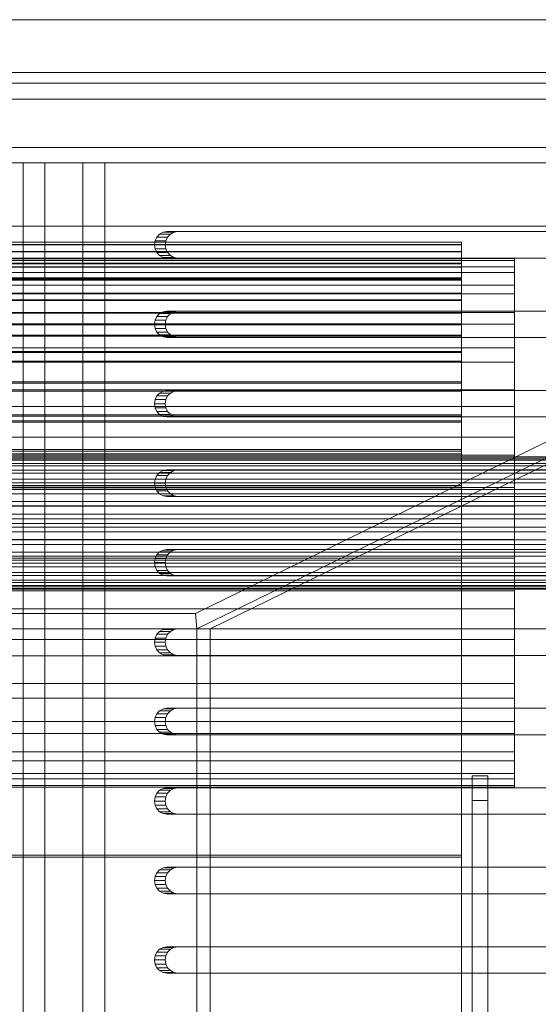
# Model space of a CAD drawing. Header units: millimetres. Extents: x -4738 to 65662, y -68080 to 6847.
# Tile 748 of 1056: x 27617 to 27715, y -17951 to -17765. Entities that reach past the tile are written whole.
import ezdxf

# ---------------------------------------------------------------- set-up
doc = ezdxf.new("R2010")
doc.units = ezdxf.units.MM
doc.layers.add('superior_bajante_movil', color=7, linetype='Continuous', lineweight=0)
doc.layers.add('superior_C09', color=7, linetype='Continuous', lineweight=0)

msp = doc.modelspace()

# ---------------------------------------------------------------- linework, layer by layer
at = {"layer": 'superior_bajante_movil'}
for p, q in [((28352.55, -17765), (26849.041, -17765)), ((26850.067, -17765), (28353.576, -17765)), ((26833.309, -17775), (28336.817, -17775)), ((28350.498, -17775), (26846.989, -17775)), ((26849.041, -17777), (28352.55, -17777)), ((26850.067, -17777), (28353.576, -17777)), ((26850.067, -17780), (28353.576, -17780)), ((27830.588, -17780), (27078.834, -17780)), ((27080.886, -17780), (27832.64, -17780)), ((27082.939, -17780), (27834.693, -17780)), ((27836.745, -17780), (27084.991, -17780)), ((27829.98, -17789.103), (27078.226, -17789.103)), ((27649.801, -17877.103), (27829.98, -17789.103)), ((27829.562, -17792), (27077.808, -17792)), ((27078.492, -17792), (27830.246, -17792)), ((27078.834, -17792), (27830.588, -17792)), ((27834.693, -17792), (27082.939, -17792)), ((27628.554, -17792), (27617.278, -17792)), ((27617.278, -17792), (27617.278, -18168)), ((27621.382, -17792), (27617.278, -17792)), ((27621.382, -18168), (27621.382, -17792)), ((27621.382, -17792), (27632.659, -17792)), ((27628.554, -18168), (27628.554, -17792)), ((27632.659, -17792), (27628.554, -17792)), ((27632.659, -17792), (27632.659, -18168)), ((27650.067, -17880), (27830.246, -17792)), ((27832.777, -17792), (27652.598, -17880)), ((27077.808, -17804), (27829.562, -17804)), ((27830.588, -17804), (27078.834, -17804)), ((27644.405, -17805), (27643.679, -17805.122)), ((27644.405, -17805), (27646.457, -17805)), ((27780.66, -17805), (27644.405, -17805)), ((27645.731, -17805.122), (27646.457, -17805)), ((27646.457, -17805), (27782.712, -17805)), ((27642.171, -17806.727), (27642.056, -17807.5)), ((27642.504, -17806.031), (27642.171, -17806.727)), ((27642.171, -17806.727), (27644.223, -17806.727)), ((27643.024, -17805.477), (27642.504, -17806.031)), ((27642.504, -17806.031), (27644.556, -17806.031)), ((27643.679, -17805.122), (27643.024, -17805.477)), ((27643.024, -17805.477), (27645.076, -17805.477)), ((27643.679, -17805.122), (27645.731, -17805.122)), ((27644.108, -17807.5), (27644.223, -17806.727)), ((27644.223, -17806.727), (27644.556, -17806.031)), ((27644.556, -17806.031), (27645.076, -17805.477)), ((27645.076, -17805.477), (27645.731, -17805.122)), ((27642.056, -17807.5), (27642.171, -17808.273)), ((27642.056, -17807.5), (27644.108, -17807.5)), ((27642.171, -17808.273), (27642.504, -17808.969)), ((27642.171, -17808.273), (27644.223, -17808.273)), ((27644.223, -17808.273), (27644.108, -17807.5)), ((27644.556, -17808.969), (27644.223, -17808.273)), ((27642.504, -17808.969), (27643.024, -17809.523)), ((27642.504, -17808.969), (27644.556, -17808.969)), ((27643.024, -17809.523), (27643.679, -17809.878)), ((27643.024, -17809.523), (27645.076, -17809.523)), ((27643.679, -17809.878), (27644.405, -17810)), ((27643.679, -17809.878), (27645.731, -17809.878)), ((27646.457, -17810), (27644.405, -17810)), ((27644.405, -17810), (27780.66, -17810)), ((27645.076, -17809.523), (27644.556, -17808.969)), ((27645.731, -17809.878), (27645.076, -17809.523)), ((27646.457, -17810), (27645.731, -17809.878)), ((27782.712, -17810), (27646.457, -17810)), ((27642.171, -17821.727), (27642.056, -17822.5)), ((27642.504, -17821.031), (27642.171, -17821.727)), ((27642.171, -17821.727), (27644.223, -17821.727)), ((27643.024, -17820.477), (27642.504, -17821.031)), ((27642.504, -17821.031), (27644.556, -17821.031)), ((27643.679, -17820.122), (27643.024, -17820.477)), ((27643.024, -17820.477), (27645.076, -17820.477)), ((27644.405, -17820), (27643.679, -17820.122)), ((27643.679, -17820.122), (27645.731, -17820.122)), ((27644.108, -17822.5), (27644.223, -17821.727)), ((27644.223, -17821.727), (27644.556, -17821.031)), ((27644.405, -17820), (27646.457, -17820)), ((27780.66, -17820), (27644.405, -17820)), ((27644.556, -17821.031), (27645.076, -17820.477)), ((27645.076, -17820.477), (27645.731, -17820.122)), ((27645.731, -17820.122), (27646.457, -17820)), ((27646.457, -17820), (27782.712, -17820)), ((27642.056, -17822.5), (27642.171, -17823.273)), ((27642.056, -17822.5), (27644.108, -17822.5)), ((27642.171, -17823.273), (27642.504, -17823.969)), ((27642.171, -17823.273), (27644.223, -17823.273)), ((27644.223, -17823.273), (27644.108, -17822.5)), ((27644.556, -17823.969), (27644.223, -17823.273)), ((27642.504, -17823.969), (27643.024, -17824.523)), ((27642.504, -17823.969), (27644.556, -17823.969)), ((27643.024, -17824.523), (27643.679, -17824.878)), ((27643.024, -17824.523), (27645.076, -17824.523)), ((27643.679, -17824.878), (27644.405, -17825)), ((27643.679, -17824.878), (27645.731, -17824.878)), ((27646.457, -17825), (27644.405, -17825)), ((27644.405, -17825), (27780.66, -17825)), ((27645.076, -17824.523), (27644.556, -17823.969)), ((27645.731, -17824.878), (27645.076, -17824.523)), ((27646.457, -17825), (27645.731, -17824.878)), ((27782.712, -17825), (27646.457, -17825)), ((27642.504, -17836.031), (27642.171, -17836.727)), ((27643.024, -17835.477), (27642.504, -17836.031)), ((27642.504, -17836.031), (27644.556, -17836.031)), ((27643.679, -17835.122), (27643.024, -17835.477)), ((27643.024, -17835.477), (27645.076, -17835.477)), ((27644.405, -17835), (27643.679, -17835.122)), ((27643.679, -17835.122), (27645.731, -17835.122)), ((27644.223, -17836.727), (27644.556, -17836.031)), ((27644.405, -17835), (27646.457, -17835)), ((27780.66, -17835), (27644.405, -17835)), ((27644.556, -17836.031), (27645.076, -17835.477)), ((27645.076, -17835.477), (27645.731, -17835.122)), ((27645.731, -17835.122), (27646.457, -17835)), ((27646.457, -17835), (27782.712, -17835)), ((27642.171, -17836.727), (27642.056, -17837.5)), ((27642.056, -17837.5), (27642.171, -17838.273)), ((27642.056, -17837.5), (27644.108, -17837.5)), ((27642.171, -17836.727), (27644.223, -17836.727)), ((27642.171, -17838.273), (27642.504, -17838.969)), ((27642.171, -17838.273), (27644.223, -17838.273)), ((27644.108, -17837.5), (27644.223, -17836.727)), ((27644.223, -17838.273), (27644.108, -17837.5)), ((27644.556, -17838.969), (27644.223, -17838.273)), ((27642.504, -17838.969), (27643.024, -17839.523)), ((27642.504, -17838.969), (27644.556, -17838.969)), ((27643.024, -17839.523), (27643.679, -17839.878)), ((27643.024, -17839.523), (27645.076, -17839.523)), ((27643.679, -17839.878), (27644.405, -17840)), ((27643.679, -17839.878), (27645.731, -17839.878)), ((27646.457, -17840), (27644.405, -17840)), ((27644.405, -17840), (27780.66, -17840)), ((27645.076, -17839.523), (27644.556, -17838.969)), ((27645.731, -17839.878), (27645.076, -17839.523)), ((27646.457, -17840), (27645.731, -17839.878)), ((27782.712, -17840), (27646.457, -17840)), ((27642.504, -17851.031), (27642.171, -17851.727)), ((27643.024, -17850.477), (27642.504, -17851.031)), ((27642.504, -17851.031), (27644.556, -17851.031)), ((27643.679, -17850.122), (27643.024, -17850.477)), ((27643.024, -17850.477), (27645.076, -17850.477)), ((27644.405, -17850), (27643.679, -17850.122)), ((27643.679, -17850.122), (27645.731, -17850.122)), ((27644.223, -17851.727), (27644.556, -17851.031)), ((27644.405, -17850), (27646.457, -17850)), ((27780.66, -17850), (27644.405, -17850)), ((27644.556, -17851.031), (27645.076, -17850.477)), ((27645.076, -17850.477), (27645.731, -17850.122)), ((27645.731, -17850.122), (27646.457, -17850)), ((27646.457, -17850), (27782.712, -17850)), ((27642.171, -17851.727), (27642.056, -17852.5)), ((27642.056, -17852.5), (27642.171, -17853.273)), ((27642.056, -17852.5), (27644.108, -17852.5)), ((27642.171, -17851.727), (27644.223, -17851.727)), ((27642.171, -17853.273), (27642.504, -17853.969)), ((27642.171, -17853.273), (27644.223, -17853.273)), ((27644.108, -17852.5), (27644.223, -17851.727)), ((27644.223, -17853.273), (27644.108, -17852.5)), ((27644.556, -17853.969), (27644.223, -17853.273)), ((27642.504, -17853.969), (27643.024, -17854.523)), ((27642.504, -17853.969), (27644.556, -17853.969)), ((27643.024, -17854.523), (27643.679, -17854.878)), ((27643.024, -17854.523), (27645.076, -17854.523)), ((27643.679, -17854.878), (27644.405, -17855)), ((27643.679, -17854.878), (27645.731, -17854.878)), ((27646.457, -17855), (27644.405, -17855)), ((27644.405, -17855), (27780.66, -17855)), ((27645.076, -17854.523), (27644.556, -17853.969)), ((27645.731, -17854.878), (27645.076, -17854.523)), ((27646.457, -17855), (27645.731, -17854.878)), ((27782.712, -17855), (27646.457, -17855)), ((27642.504, -17866.031), (27642.171, -17866.727)), ((27643.024, -17865.477), (27642.504, -17866.031)), ((27642.504, -17866.031), (27644.556, -17866.031)), ((27643.679, -17865.122), (27643.024, -17865.477)), ((27643.024, -17865.477), (27645.076, -17865.477)), ((27644.405, -17865), (27643.679, -17865.122)), ((27643.679, -17865.122), (27645.731, -17865.122)), ((27644.223, -17866.727), (27644.556, -17866.031)), ((27644.405, -17865), (27646.457, -17865)), ((27780.66, -17865), (27644.405, -17865)), ((27644.556, -17866.031), (27645.076, -17865.477)), ((27645.076, -17865.477), (27645.731, -17865.122)), ((27645.731, -17865.122), (27646.457, -17865)), ((27646.457, -17865), (27782.712, -17865)), ((27642.171, -17866.727), (27642.056, -17867.5)), ((27642.056, -17867.5), (27642.171, -17868.273)), ((27642.056, -17867.5), (27644.108, -17867.5)), ((27642.171, -17866.727), (27644.223, -17866.727)), ((27644.108, -17867.5), (27644.223, -17866.727)), ((27644.223, -17868.273), (27644.108, -17867.5)), ((27642.171, -17868.273), (27642.504, -17868.969)), ((27642.171, -17868.273), (27644.223, -17868.273)), ((27642.504, -17868.969), (27643.024, -17869.523)), ((27642.504, -17868.969), (27644.556, -17868.969)), ((27643.024, -17869.523), (27643.679, -17869.878)), ((27643.024, -17869.523), (27645.076, -17869.523)), ((27643.679, -17869.878), (27644.405, -17870)), ((27643.679, -17869.878), (27645.731, -17869.878)), ((27644.556, -17868.969), (27644.223, -17868.273)), ((27646.457, -17870), (27644.405, -17870)), ((27644.405, -17870), (27780.66, -17870)), ((27645.076, -17869.523), (27644.556, -17868.969)), ((27645.731, -17869.878), (27645.076, -17869.523)), ((27646.457, -17870), (27645.731, -17869.878)), ((27782.712, -17870), (27646.457, -17870)), ((27349.801, -17877.103), (27649.801, -17877.103)), ((27650.067, -17880), (27649.801, -17877.103)), ((27650.067, -17880), (27350.067, -17880)), ((27642.504, -17881.031), (27642.171, -17881.727)), ((27643.024, -17880.477), (27642.504, -17881.031)), ((27642.504, -17881.031), (27644.556, -17881.031)), ((27643.679, -17880.122), (27643.024, -17880.477)), ((27643.024, -17880.477), (27645.076, -17880.477)), ((27644.405, -17880), (27643.679, -17880.122)), ((27643.679, -17880.122), (27645.731, -17880.122)), ((27644.223, -17881.727), (27644.556, -17881.031)), ((27644.405, -17880), (27646.457, -17880)), ((27780.66, -17880), (27644.405, -17880)), ((27644.556, -17881.031), (27645.076, -17880.477)), ((27645.076, -17880.477), (27645.731, -17880.122)), ((27645.731, -17880.122), (27646.457, -17880)), ((27646.457, -17880), (27782.712, -17880)), ((27650.067, -18080), (27650.067, -17880)), ((27650.067, -17880), (27652.598, -17880)), ((27652.598, -17880), (27652.598, -18080)), ((27642.171, -17881.727), (27642.056, -17882.5)), ((27642.056, -17882.5), (27642.171, -17883.273)), ((27642.056, -17882.5), (27644.108, -17882.5)), ((27642.171, -17881.727), (27644.223, -17881.727)), ((27644.108, -17882.5), (27644.223, -17881.727)), ((27644.223, -17883.273), (27644.108, -17882.5)), ((27642.171, -17883.273), (27642.504, -17883.969)), ((27642.171, -17883.273), (27644.223, -17883.273)), ((27642.504, -17883.969), (27643.024, -17884.523)), ((27642.504, -17883.969), (27644.556, -17883.969)), ((27643.024, -17884.523), (27643.679, -17884.878)), ((27643.024, -17884.523), (27645.076, -17884.523)), ((27643.679, -17884.878), (27644.405, -17885)), ((27643.679, -17884.878), (27645.731, -17884.878)), ((27644.556, -17883.969), (27644.223, -17883.273)), ((27645.076, -17884.523), (27644.556, -17883.969)), ((27645.731, -17884.878), (27645.076, -17884.523)), ((27646.457, -17885), (27645.731, -17884.878)), ((27646.457, -17885), (27644.405, -17885)), ((27644.405, -17885), (27780.66, -17885)), ((27782.712, -17885), (27646.457, -17885)), ((27642.504, -17896.031), (27642.171, -17896.727)), ((27643.024, -17895.477), (27642.504, -17896.031)), ((27642.504, -17896.031), (27644.556, -17896.031)), ((27643.679, -17895.122), (27643.024, -17895.477)), ((27643.024, -17895.477), (27645.076, -17895.477)), ((27644.405, -17895), (27643.679, -17895.122)), ((27643.679, -17895.122), (27645.731, -17895.122)), ((27644.223, -17896.727), (27644.556, -17896.031)), ((27644.405, -17895), (27646.457, -17895)), ((27780.66, -17895), (27644.405, -17895)), ((27644.556, -17896.031), (27645.076, -17895.477)), ((27645.076, -17895.477), (27645.731, -17895.122)), ((27645.731, -17895.122), (27646.457, -17895)), ((27646.457, -17895), (27782.712, -17895)), ((27642.171, -17896.727), (27642.056, -17897.5)), ((27642.056, -17897.5), (27642.171, -17898.273)), ((27642.056, -17897.5), (27644.108, -17897.5)), ((27642.171, -17896.727), (27644.223, -17896.727)), ((27644.108, -17897.5), (27644.223, -17896.727)), ((27644.223, -17898.273), (27644.108, -17897.5)), ((27642.171, -17898.273), (27642.504, -17898.969)), ((27642.171, -17898.273), (27644.223, -17898.273)), ((27642.504, -17898.969), (27643.024, -17899.523)), ((27642.504, -17898.969), (27644.556, -17898.969)), ((27643.024, -17899.523), (27643.679, -17899.878)), ((27643.024, -17899.523), (27645.076, -17899.523)), ((27644.556, -17898.969), (27644.223, -17898.273)), ((27645.076, -17899.523), (27644.556, -17898.969)), ((27645.731, -17899.878), (27645.076, -17899.523)), ((27643.679, -17899.878), (27644.405, -17900)), ((27643.679, -17899.878), (27645.731, -17899.878)), ((27646.457, -17900), (27644.405, -17900)), ((27644.405, -17900), (27780.66, -17900)), ((27646.457, -17900), (27645.731, -17899.878)), ((27782.712, -17900), (27646.457, -17900)), ((27643.024, -17910.477), (27642.504, -17911.031)), ((27643.679, -17910.122), (27643.024, -17910.477)), ((27643.024, -17910.477), (27645.076, -17910.477)), ((27644.405, -17910), (27643.679, -17910.122)), ((27643.679, -17910.122), (27645.731, -17910.122)), ((27644.405, -17910), (27646.457, -17910)), ((27780.66, -17910), (27644.405, -17910)), ((27644.556, -17911.031), (27645.076, -17910.477)), ((27645.076, -17910.477), (27645.731, -17910.122)), ((27645.731, -17910.122), (27646.457, -17910)), ((27646.457, -17910), (27782.712, -17910)), ((27642.171, -17911.727), (27642.056, -17912.5)), ((27642.056, -17912.5), (27642.171, -17913.273)), ((27642.056, -17912.5), (27644.108, -17912.5)), ((27642.504, -17911.031), (27642.171, -17911.727)), ((27642.171, -17911.727), (27644.223, -17911.727)), ((27642.504, -17911.031), (27644.556, -17911.031)), ((27644.108, -17912.5), (27644.223, -17911.727)), ((27644.223, -17913.273), (27644.108, -17912.5)), ((27644.223, -17911.727), (27644.556, -17911.031)), ((27642.171, -17913.273), (27642.504, -17913.969)), ((27642.171, -17913.273), (27644.223, -17913.273)), ((27642.504, -17913.969), (27643.024, -17914.523)), ((27642.504, -17913.969), (27644.556, -17913.969)), ((27643.024, -17914.523), (27643.679, -17914.878)), ((27643.024, -17914.523), (27645.076, -17914.523)), ((27644.556, -17913.969), (27644.223, -17913.273)), ((27645.076, -17914.523), (27644.556, -17913.969)), ((27645.731, -17914.878), (27645.076, -17914.523)), ((27643.679, -17914.878), (27644.405, -17915)), ((27643.679, -17914.878), (27645.731, -17914.878)), ((27646.457, -17915), (27644.405, -17915)), ((27644.405, -17915), (27780.66, -17915)), ((27646.457, -17915), (27645.731, -17914.878)), ((27782.712, -17915), (27646.457, -17915)), ((27643.024, -17925.477), (27642.504, -17926.031)), ((27643.679, -17925.122), (27643.024, -17925.477)), ((27643.024, -17925.477), (27645.076, -17925.477)), ((27644.405, -17925), (27643.679, -17925.122)), ((27643.679, -17925.122), (27645.731, -17925.122)), ((27644.405, -17925), (27646.457, -17925)), ((27780.66, -17925), (27644.405, -17925)), ((27644.556, -17926.031), (27645.076, -17925.477)), ((27645.076, -17925.477), (27645.731, -17925.122)), ((27645.731, -17925.122), (27646.457, -17925)), ((27646.457, -17925), (27782.712, -17925)), ((27642.171, -17926.727), (27642.056, -17927.5)), ((27642.056, -17927.5), (27642.171, -17928.273)), ((27642.056, -17927.5), (27644.108, -17927.5)), ((27642.504, -17926.031), (27642.171, -17926.727)), ((27642.171, -17926.727), (27644.223, -17926.727)), ((27642.504, -17926.031), (27644.556, -17926.031)), ((27644.108, -17927.5), (27644.223, -17926.727)), ((27644.223, -17928.273), (27644.108, -17927.5)), ((27644.223, -17926.727), (27644.556, -17926.031)), ((27642.171, -17928.273), (27642.504, -17928.969)), ((27642.171, -17928.273), (27644.223, -17928.273)), ((27642.504, -17928.969), (27643.024, -17929.523)), ((27642.504, -17928.969), (27644.556, -17928.969)), ((27643.024, -17929.523), (27643.679, -17929.878)), ((27643.024, -17929.523), (27645.076, -17929.523)), ((27644.556, -17928.969), (27644.223, -17928.273)), ((27645.076, -17929.523), (27644.556, -17928.969)), ((27645.731, -17929.878), (27645.076, -17929.523)), ((27643.679, -17929.878), (27644.405, -17930)), ((27643.679, -17929.878), (27645.731, -17929.878)), ((27646.457, -17930), (27644.405, -17930)), ((27644.405, -17930), (27780.66, -17930)), ((27646.457, -17930), (27645.731, -17929.878)), ((27782.712, -17930), (27646.457, -17930)), ((27643.024, -17940.477), (27642.504, -17941.031)), ((27643.679, -17940.122), (27643.024, -17940.477)), ((27643.024, -17940.477), (27645.076, -17940.477)), ((27644.405, -17940), (27643.679, -17940.122)), ((27643.679, -17940.122), (27645.731, -17940.122)), ((27644.405, -17940), (27646.457, -17940)), ((27780.66, -17940), (27644.405, -17940)), ((27644.556, -17941.031), (27645.076, -17940.477)), ((27645.076, -17940.477), (27645.731, -17940.122)), ((27645.731, -17940.122), (27646.457, -17940)), ((27646.457, -17940), (27782.712, -17940)), ((27642.171, -17941.727), (27642.056, -17942.5)), ((27642.056, -17942.5), (27642.171, -17943.273)), ((27642.056, -17942.5), (27644.108, -17942.5)), ((27642.504, -17941.031), (27642.171, -17941.727)), ((27642.171, -17941.727), (27644.223, -17941.727)), ((27642.504, -17941.031), (27644.556, -17941.031)), ((27644.108, -17942.5), (27644.223, -17941.727)), ((27644.223, -17943.273), (27644.108, -17942.5)), ((27644.223, -17941.727), (27644.556, -17941.031)), ((27642.171, -17943.273), (27642.504, -17943.969)), ((27642.171, -17943.273), (27644.223, -17943.273)), ((27642.504, -17943.969), (27643.024, -17944.523)), ((27642.504, -17943.969), (27644.556, -17943.969)), ((27644.556, -17943.969), (27644.223, -17943.273)), ((27645.076, -17944.523), (27644.556, -17943.969)), ((27643.024, -17944.523), (27643.679, -17944.878)), ((27643.024, -17944.523), (27645.076, -17944.523)), ((27643.679, -17944.878), (27644.405, -17945)), ((27643.679, -17944.878), (27645.731, -17944.878)), ((27646.457, -17945), (27644.405, -17945)), ((27644.405, -17945), (27780.66, -17945)), ((27645.731, -17944.878), (27645.076, -17944.523)), ((27646.457, -17945), (27645.731, -17944.878)), ((27782.712, -17945), (27646.457, -17945))]:
    msp.add_line(p, q, dxfattribs=at)
at = {"layer": 'superior_C09'}
for p, q in [((27300.067, -17807), (27700.067, -17807)), ((27300.067, -17807.435), (27700.067, -17807.435)), ((27300.067, -17807.473), (27700.067, -17807.473)), ((27300.067, -17808.769), (27700.067, -17808.769)), ((27700.067, -17807.435), (27700.067, -17807)), ((27700.067, -17807), (27700.067, -17810)), ((27700.067, -17807), (27700.067, -17807.473)), ((27700.067, -17808.769), (27700.067, -17807.435)), ((27700.067, -17807.435), (27700.067, -17810.41)), ((27700.067, -17807.473), (27700.067, -17810.446)), ((27700.067, -17807.473), (27700.067, -17808.844)), ((27700.067, -17810.979), (27700.067, -17808.769)), ((27700.067, -17808.769), (27700.067, -17811.669)), ((27290.067, -17810.098), (27710.067, -17810.098)), ((27290.067, -17810.446), (27710.067, -17810.446)), ((27300.067, -17808.844), (27700.067, -17808.844)), ((27700.067, -17810), (27300.067, -17810)), ((27700.067, -17810.41), (27300.067, -17810.41)), ((27700.067, -17810.446), (27300.067, -17810.446)), ((27700.067, -17808.844), (27700.067, -17811.739)), ((27700.067, -17808.844), (27700.067, -17811.09)), ((27700.067, -17810), (27700.067, -17810.41)), ((27700.067, -17810.446), (27700.067, -17810)), ((27700.067, -17810.41), (27700.067, -17811.669)), ((27700.067, -17811.739), (27700.067, -17810.446)), ((27710.067, -17811.669), (27710.067, -17810.098)), ((27710.067, -17810.098), (27710.067, -17810.446)), ((27710.067, -17810.446), (27710.067, -17812.698)), ((27290.067, -17811.669), (27710.067, -17811.669)), ((27300.067, -17810.979), (27700.067, -17810.979)), ((27300.067, -17811.09), (27700.067, -17811.09)), ((27700.067, -17811.669), (27300.067, -17811.669)), ((27700.067, -17811.739), (27300.067, -17811.739)), ((27700.067, -17814.028), (27700.067, -17810.979)), ((27700.067, -17810.979), (27700.067, -17813.754)), ((27700.067, -17811.09), (27700.067, -17813.858)), ((27700.067, -17811.09), (27700.067, -17814.173)), ((27700.067, -17811.669), (27700.067, -17813.754)), ((27700.067, -17813.858), (27700.067, -17811.739)), ((27710.067, -17815.096), (27710.067, -17811.669)), ((27290.067, -17812.698), (27710.067, -17812.698)), ((27700.067, -17813.754), (27300.067, -17813.754)), ((27700.067, -17813.858), (27300.067, -17813.858)), ((27300.067, -17814.028), (27700.067, -17814.028)), ((27300.067, -17814.173), (27700.067, -17814.173)), ((27700.067, -17813.754), (27700.067, -17816.631)), ((27700.067, -17816.767), (27700.067, -17813.858)), ((27700.067, -17817.864), (27700.067, -17814.028)), ((27700.067, -17814.028), (27700.067, -17816.631)), ((27700.067, -17814.173), (27700.067, -17816.767)), ((27700.067, -17814.173), (27700.067, -17818.041)), ((27710.067, -17812.698), (27710.067, -17816.767)), ((27290.067, -17815.096), (27710.067, -17815.096)), ((27710.067, -17820.249), (27710.067, -17815.096)), ((27290.067, -17816.767), (27710.067, -17816.767)), ((27700.067, -17816.631), (27300.067, -17816.631)), ((27700.067, -17816.767), (27300.067, -17816.767)), ((27300.067, -17817.864), (27700.067, -17817.864)), ((27300.067, -17818.041), (27700.067, -17818.041)), ((27700.067, -17816.631), (27700.067, -17820.249)), ((27700.067, -17820.416), (27700.067, -17816.767)), ((27700.067, -17822.421), (27700.067, -17817.864)), ((27700.067, -17817.864), (27700.067, -17820.249)), ((27700.067, -17818.041), (27700.067, -17820.416)), ((27700.067, -17818.041), (27700.067, -17822.626)), ((27710.067, -17816.767), (27710.067, -17822.498)), ((27290.067, -17820.249), (27710.067, -17820.249)), ((27700.067, -17820.249), (27300.067, -17820.249)), ((27700.067, -17820.416), (27300.067, -17820.416)), ((27700.067, -17820.249), (27700.067, -17824.548)), ((27700.067, -17824.741), (27700.067, -17820.416)), ((27710.067, -17826.93), (27710.067, -17820.249)), ((27290.067, -17822.498), (27710.067, -17822.498)), ((27300.067, -17822.421), (27700.067, -17822.421)), ((27300.067, -17822.626), (27700.067, -17822.626)), ((27700.067, -17827.621), (27700.067, -17822.421)), ((27700.067, -17822.421), (27700.067, -17824.548)), ((27700.067, -17822.626), (27700.067, -17824.741)), ((27700.067, -17822.626), (27700.067, -17827.851)), ((27710.067, -17822.498), (27710.067, -17829.67)), ((27700.067, -17824.548), (27300.067, -17824.548)), ((27700.067, -17824.741), (27300.067, -17824.741)), ((27700.067, -17824.548), (27700.067, -17829.454)), ((27700.067, -17829.67), (27700.067, -17824.741)), ((27290.067, -17826.93), (27710.067, -17826.93)), ((27710.067, -17834.882), (27710.067, -17826.93)), ((27300.067, -17827.621), (27700.067, -17827.621)), ((27300.067, -17827.851), (27700.067, -17827.851)), ((27700.067, -17833.375), (27700.067, -17827.621)), ((27700.067, -17827.621), (27700.067, -17829.454)), ((27700.067, -17827.851), (27700.067, -17829.67)), ((27700.067, -17827.851), (27700.067, -17833.626)), ((27290.067, -17829.67), (27710.067, -17829.67)), ((27700.067, -17829.454), (27300.067, -17829.454)), ((27700.067, -17829.67), (27300.067, -17829.67)), ((27700.067, -17829.454), (27700.067, -17834.882)), ((27700.067, -17835.118), (27700.067, -17829.67)), ((27710.067, -17829.67), (27710.067, -17838.008)), ((27300.067, -17833.375), (27700.067, -17833.375)), ((27300.067, -17833.626), (27700.067, -17833.626)), ((27700.067, -17839.584), (27700.067, -17833.375)), ((27700.067, -17833.375), (27700.067, -17834.882)), ((27700.067, -17833.626), (27700.067, -17835.118)), ((27700.067, -17833.626), (27700.067, -17839.852)), ((27290.067, -17834.882), (27710.067, -17834.882)), ((27700.067, -17834.882), (27300.067, -17834.882)), ((27700.067, -17835.118), (27300.067, -17835.118)), ((27700.067, -17834.882), (27700.067, -17840.74)), ((27700.067, -17840.992), (27700.067, -17835.118)), ((27710.067, -17843.799), (27710.067, -17834.882)), ((27290.067, -17838.008), (27710.067, -17838.008)), ((27710.067, -17838.008), (27710.067, -17847.191)), ((27300.067, -17839.584), (27700.067, -17839.584)), ((27300.067, -17839.852), (27700.067, -17839.852)), ((27700.067, -17846.143), (27700.067, -17839.584)), ((27700.067, -17839.584), (27700.067, -17840.74)), ((27700.067, -17839.852), (27700.067, -17840.992)), ((27700.067, -17839.852), (27700.067, -17846.423)), ((27700.067, -17840.74), (27300.067, -17840.74)), ((27700.067, -17840.992), (27300.067, -17840.992)), ((27700.067, -17840.74), (27700.067, -17846.927)), ((27700.067, -17847.191), (27700.067, -17840.992)), ((27290.067, -17843.799), (27710.067, -17843.799)), ((27710.067, -17853.338), (27710.067, -17843.799)), ((27195.067, -17847.525), (27805.067, -17847.525)), ((27195.067, -17847.611), (27805.067, -17847.611)), ((27290.067, -17847.191), (27710.067, -17847.191)), ((27300.067, -17846.143), (27700.067, -17846.143)), ((27300.067, -17846.423), (27700.067, -17846.423)), ((27700.067, -17846.927), (27300.067, -17846.927)), ((27700.067, -17847.191), (27300.067, -17847.191)), ((27700.067, -17852.939), (27700.067, -17846.143)), ((27700.067, -17846.143), (27700.067, -17846.927)), ((27700.067, -17846.423), (27700.067, -17847.191)), ((27700.067, -17846.423), (27700.067, -17853.226)), ((27700.067, -17846.927), (27700.067, -17853.338)), ((27700.067, -17853.609), (27700.067, -17847.191)), ((27710.067, -17847.191), (27710.067, -17856.866)), ((27195.067, -17847.917), (27805.067, -17847.917)), ((27195.067, -17848.174), (27805.067, -17848.174)), ((27195.067, -17848.774), (27805.067, -17848.774)), ((27195.067, -17849.192), (27805.067, -17849.192)), ((27195.067, -17850.062), (27805.067, -17850.062)), ((27195.067, -17850.625), (27805.067, -17850.625)), ((27195.067, -17851.733), (27805.067, -17851.733)), ((27195.067, -17852.418), (27805.067, -17852.418)), ((27290.067, -17853.338), (27710.067, -17853.338)), ((27700.067, -17852.939), (27300.067, -17852.939)), ((27300.067, -17853.226), (27700.067, -17853.226)), ((27300.067, -17853.338), (27700.067, -17853.338)), ((27700.067, -22092.939), (27700.067, -17852.939)), ((27700.067, -17853.338), (27700.067, -17852.939)), ((27700.067, -17853.226), (27700.067, -17853.609)), ((27700.067, -17853.226), (27700.067, -17860.145)), ((27700.067, -17853.338), (27700.067, -22093.338)), ((27710.067, -17863.134), (27710.067, -17853.338)), ((27195.067, -17853.72), (27805.067, -17853.72)), ((27195.067, -17854.502), (27805.067, -17854.502)), ((27700.067, -17853.609), (27300.067, -17853.609)), ((27700.067, -17860.137), (27700.067, -17853.609)), ((27195.067, -17855.95), (27805.067, -17855.95)), ((27195.067, -17856.798), (27805.067, -17856.798)), ((27290.067, -17856.866), (27710.067, -17856.866)), ((27710.067, -17856.866), (27710.067, -17866.662)), ((27195.067, -17858.335), (27805.067, -17858.335)), ((27195.067, -17859.217), (27805.067, -17859.217)), ((27195.067, -17860.783), (27805.067, -17860.783)), ((27700.067, -17860.137), (27300.067, -17860.137)), ((27700.067, -17866.662), (27700.067, -17860.137)), ((27700.067, -17860.145), (27700.067, -17867.061)), ((27195.067, -17861.665), (27805.067, -17861.665)), ((27195.067, -17863.202), (27805.067, -17863.202)), ((27195.067, -17864.05), (27805.067, -17864.05)), ((27290.067, -17863.134), (27710.067, -17863.134)), ((27710.067, -17872.809), (27710.067, -17863.134)), ((27195.067, -17865.498), (27805.067, -17865.498)), ((27195.067, -17866.28), (27805.067, -17866.28)), ((27195.067, -17867.582), (27805.067, -17867.582)), ((27290.067, -17866.662), (27710.067, -17866.662)), ((27700.067, -17866.662), (27300.067, -17866.662)), ((27300.067, -17867.061), (27700.067, -17867.061)), ((27700.067, -22106.662), (27700.067, -17866.662)), ((27700.067, -17867.061), (27700.067, -17866.662)), ((27700.067, -17867.061), (27700.067, -22107.061)), ((27710.067, -17866.662), (27710.067, -17876.201)), ((27195.067, -17868.267), (27805.067, -17868.267)), ((27195.067, -17869.375), (27805.067, -17869.375)), ((27195.067, -17869.938), (27805.067, -17869.938)), ((27195.067, -17870.808), (27805.067, -17870.808)), ((27195.067, -17871.226), (27805.067, -17871.226)), ((27195.067, -17871.826), (27805.067, -17871.826)), ((27195.067, -17872.083), (27805.067, -17872.083)), ((27805.067, -17872.389), (27195.067, -17872.389)), ((27195.067, -17872.475), (27805.067, -17872.475)), ((27290.067, -17872.809), (27710.067, -17872.809)), ((27710.067, -17881.992), (27710.067, -17872.809)), ((27290.067, -17876.201), (27710.067, -17876.201)), ((27710.067, -17876.201), (27710.067, -17885.118)), ((27290.067, -17881.992), (27710.067, -17881.992)), ((27710.067, -17890.33), (27710.067, -17881.992)), ((27290.067, -17885.118), (27710.067, -17885.118)), ((27710.067, -17885.118), (27710.067, -17893.07)), ((27290.067, -17890.33), (27710.067, -17890.33)), ((27710.067, -17897.502), (27710.067, -17890.33)), ((27290.067, -17893.07), (27710.067, -17893.07)), ((27710.067, -17893.07), (27710.067, -17899.751)), ((27290.067, -17897.502), (27710.067, -17897.502)), ((27710.067, -17903.233), (27710.067, -17897.502)), ((27290.067, -17899.751), (27710.067, -17899.751)), ((27710.067, -17899.751), (27710.067, -17904.904)), ((27290.067, -17903.233), (27710.067, -17903.233)), ((27710.067, -17907.302), (27710.067, -17903.233)), ((27290.067, -17904.904), (27710.067, -17904.904)), ((27710.067, -17904.904), (27710.067, -17908.331)), ((27290.067, -17907.302), (27710.067, -17907.302)), ((27290.067, -17908.331), (27710.067, -17908.331)), ((27702.067, -17907.74), (27702.067, -22028.81)), ((27705.067, -17907.74), (27702.067, -17907.74)), ((27702.067, -17907.74), (27702.067, -17912.404)), ((27705.067, -22028.81), (27705.067, -17907.74)), ((27705.067, -17912.404), (27705.067, -17907.74)), ((27710.067, -17909.554), (27710.067, -17907.302)), ((27710.067, -17908.331), (27710.067, -17909.902)), ((27710.067, -17909.554), (27290.067, -17909.554)), ((27290.067, -17909.902), (27710.067, -17909.902)), ((27710.067, -17909.902), (27710.067, -17909.554)), ((27702.067, -17912.404), (27705.067, -17912.404)), ((27702.067, -22033.473), (27702.067, -17912.404)), ((27705.067, -17912.404), (27705.067, -22033.473)), ((27700.067, -17922.714), (27300.067, -17922.714)), ((27300.067, -17923.114), (27700.067, -17923.114)), ((27700.067, -22023.962), (27700.067, -17922.714)), ((27700.067, -17923.114), (27700.067, -17922.714)), ((27700.067, -17923.114), (27700.067, -22024.362))]:
    msp.add_line(p, q, dxfattribs=at)

doc.saveas('drawing.dxf')
